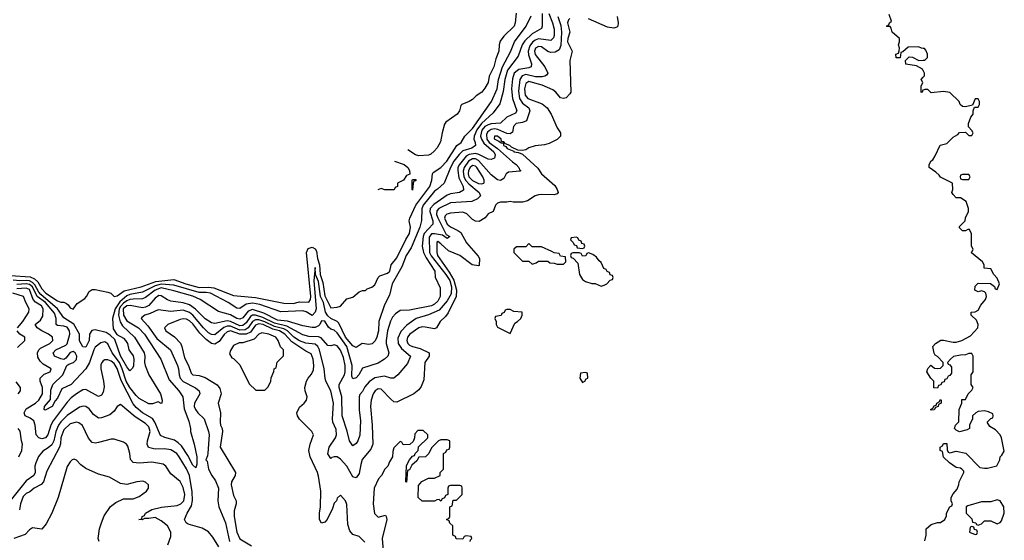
# Model space of a CAD drawing. Header units: inches. Extents: x 2348341 to 2479810, y 460419 to 613669.
# Tile 623 of 656: x 2404249 to 2410516, y 584738 to 588050. Entities that reach past the tile are written whole.
import ezdxf

# ---------------------------------------------------------------- set-up
doc = ezdxf.new("R2010")
doc.units = ezdxf.units.IN
doc.header["$MEASUREMENT"] = 0
doc.layers.add('C4508', color=7, linetype='Continuous')
doc.layers.add('C4518', color=7, linetype='Continuous')

msp = doc.modelspace()

# ---------------------------------------------------------------- linework, layer by layer
at = {"layer": 'C4508', "color": 2}
for points, elevation in [([(2404190, 586421.8), (2404314.5, 586414.5), (2404342.4, 586402.4), (2404363.5, 586383.5), (2404390, 586337.6), (2404414, 586310), (2404490, 586260.7), (2404510, 586254), (2404530, 586254), (2404545.6, 586245.6), (2404557.2, 586237.2), (2404570, 586218), (2404590, 586209), (2404614.8, 586245.2), (2404663.4, 586276.6), (2404674.8, 586290), (2404690, 586322), (2404710, 586334), (2404730, 586334), (2404810, 586316), (2404828, 586310), (2404850, 586289.2), (2404870, 586292.7), (2404914.1, 586325.9), (2405022.8, 586350), (2405115.5, 586384.5), (2405230, 586398.2), (2405306, 586370), (2405390, 586347.2), (2405450, 586348.1), (2405483.5, 586343.5), (2405610, 586295.1), (2405750, 586281.8), (2405930, 586247.4), (2405990, 586244.5), (2406030, 586255.4), (2406090, 586253.6), (2406100.2, 586270), (2406102.6, 586290), (2406073.4, 586570), (2406085.4, 586594.6), (2406110, 586603.7), (2406130, 586593.5), (2406138.2, 586578.2), (2406143.9, 586530), (2406156.3, 586490), (2406161.9, 586430), (2406177.4, 586377.4), (2406190, 586292.7), (2406230, 586218), (2406270, 586221.2), (2406290, 586228.7), (2406330, 586274), (2406370, 586284), (2406410, 586318), (2406430, 586328), (2406450, 586328), (2406461, 586339), (2406490, 586349), (2406510, 586364), (2406530.4, 586409.6), (2406540.3, 586419.7), (2406590, 586437.6), (2406603.8, 586450), (2406612.4, 586490), (2406650, 586534.5), (2406707.4, 586652.6), (2406730.2, 586690), (2406736, 586730), (2406727.3, 586770), (2406732.4, 586787.6), (2406770.2, 586870), (2406858.5, 586990), (2406871.6, 587030), (2406875.5, 587070), (2406881.1, 587078.9), (2406930, 587109.6), (2406968.5, 587150), (2407030.3, 587249.7), (2407058, 587270), (2407082.8, 587310), (2407130, 587358.7), (2407251.7, 587530), (2407288.9, 587610), (2407295.8, 587670), (2407322, 587750), (2407373.6, 587846.4), (2407398, 587910), (2407472.2, 588010), (2407504.5, 588075.5)], 70), ([(2407573.4, 588090), (2407574.9, 588010), (2407570, 587995.3), (2407510, 587959.7), (2407463.7, 587916.3), (2407447.4, 587890), (2407422, 587818), (2407353.6, 587730), (2407336.5, 587670), (2407326, 587594), (2407304, 587516), (2407261.8, 587458.2), (2407189.1, 587390.9), (2407159, 587350), (2407141.8, 587310), (2407140.2, 587290), (2407148.9, 587270), (2407150.4, 587249.6), (2407126.8, 587233.2), (2407070, 587216.1), (2407046.3, 587193.7), (2407012.4, 587150), (2406990.2, 587110), (2406951, 587010), (2406908.9, 586971.1), (2406890, 586959.5), (2406816, 586870), (2406807.6, 586847.6), (2406807.2, 586772.8), (2406795.8, 586730), (2406740.6, 586599.4), (2406708.9, 586550), (2406681.8, 586478.2), (2406619.1, 586370), (2406602, 586298), (2406570, 586235.3), (2406534, 586130), (2406532.9, 586070), (2406522.4, 586030), (2406511.9, 586008.1), (2406491.3, 585988.7), (2406470, 585984.7), (2406429, 585991), (2406390, 585965.2), (2406370, 585976.2), (2406321.5, 586030), (2406280.1, 586120.1), (2406269.8, 586129.8), (2406230, 586148.3), (2406210, 586167.1), (2406196.2, 586190), (2406181.4, 586250), (2406162.4, 586290), (2406150, 586385.2), (2406130.8, 586430), (2406130, 586474), (2406121.6, 586390), (2406134.7, 586210), (2406130, 586189.2), (2406110, 586167.3), (2406072, 586192), (2406050, 586197.6), (2405910, 586191.5), (2405777.5, 586237.5), (2405730, 586246), (2405690, 586240.4), (2405650, 586212), (2405630, 586215.6), (2405576, 586250), (2405463.7, 586310), (2405435.1, 586315.1), (2405390, 586314.5), (2405230, 586361.8), (2405150, 586367.7), (2405110, 586356.4), (2405030, 586315.9), (2404950, 586301.3), (2404930, 586293.2), (2404885.2, 586254.8), (2404857.3, 586210), (2404840.3, 586150), (2404844.5, 586084.5), (2404867.1, 586047.1), (2404910, 586024.9), (2404923, 586010), (2404934, 585990), (2404944, 585950), (2404970, 585910.8), (2404975.8, 585890), (2404972.2, 585847.8), (2404966, 585834), (2404950, 585817.2), (2404930, 585840.7), (2404890, 585912.7), (2404854.8, 586014.8), (2404824.2, 586044.2), (2404799.3, 586059.3), (2404730, 586077.4), (2404708.1, 586071.9), (2404692.2, 586050), (2404690.3, 586010), (2404670, 585966), (2404650, 585969.3), (2404630, 586008), (2404629.5, 586050), (2404593.2, 586113.2), (2404530, 586153.3), (2404489.8, 586210), (2404382.2, 586302.2), (2404370, 586316.1), (2404344.2, 586364.2), (2404330, 586378.6), (2404310, 586388.3), (2404290.9, 586390.9), (2404250, 586388.7), (2404206.6, 586393.4)], 74), ([(2407616.5, 588090), (2407640.9, 588030), (2407651.7, 587990), (2407651.7, 587950), (2407645.7, 587934.3), (2407630, 587918.4), (2407550, 587927.7), (2407530, 587920.9), (2407512.2, 587907.8), (2407495, 587885), (2407484.5, 587850), (2407486.8, 587826.8), (2407506.7, 587770), (2407504, 587750), (2407490, 587743.5), (2407426.3, 587733.7), (2407397, 587710), (2407385.7, 587674.3), (2407378.9, 587610), (2407384.6, 587550), (2407412.7, 587470), (2407404.4, 587455.6), (2407350.3, 587429.7), (2407310, 587392), (2407250, 587387.1), (2407230, 587380.8), (2407210, 587370.8), (2407190, 587347), (2407182.2, 587310), (2407187.1, 587290), (2407203.8, 587263.8), (2407266.5, 587210), (2407275.3, 587190), (2407270.8, 587170), (2407250, 587160.7), (2407230, 587162.4), (2407172, 587192), (2407150, 587198.5), (2407110, 587192.8), (2407090, 587182.3), (2407047.6, 587130), (2407038.5, 587110), (2407036.5, 587090), (2407044.3, 587044.3), (2407071.8, 586990), (2407073.7, 586966.3), (2407048.5, 586951.5), (2406990, 586942.6), (2406970, 586933), (2406884.5, 586875.5), (2406862, 586850), (2406859.1, 586830), (2406877.4, 586770), (2406877.6, 586750), (2406822.6, 586690), (2406816.2, 586670), (2406811.5, 586610), (2406819.6, 586570), (2406835.2, 586535.2), (2406890.7, 586450), (2406892.7, 586412.7), (2406924.7, 586344.7), (2406924, 586290), (2406910, 586259), (2406890, 586239.5), (2406870, 586229.7), (2406730, 586202.9), (2406670, 586199.6), (2406640.2, 586179.8), (2406621.8, 586158.2), (2406607.9, 586132.1), (2406589.1, 586070.9), (2406580.4, 586010), (2406581.6, 585990), (2406598.8, 585930), (2406591, 585910), (2406571.3, 585890), (2406530, 585865.2), (2406430, 585833.2), (2406407.3, 585790), (2406390, 585772.7), (2406370, 585766), (2406362.8, 585782.8), (2406365.1, 585850), (2406331.6, 585970), (2406270, 586057.6), (2406250, 586075.6), (2406230, 586081.6), (2406214.3, 586094.3), (2406190, 586132), (2406170, 586135.3), (2406158.7, 586110), (2406150, 586102), (2406130, 586091.1), (2406110, 586092.6), (2406050, 586103), (2405952.8, 586132.8), (2405890, 586139), (2405802.9, 586182.9), (2405730, 586207), (2405703.1, 586196.9), (2405670, 586154.3), (2405650, 586145.7), (2405630.3, 586149.7), (2405590, 586172.6), (2405513.5, 586193.5), (2405397.2, 586270), (2405350, 586291.9), (2405230, 586326.2), (2405150, 586343.4), (2405110, 586330.5), (2405050, 586282.6), (2405030, 586273.5), (2404970, 586273.2), (2404950, 586270.6), (2404930, 586261.7), (2404910, 586247.7), (2404890, 586225.6), (2404882, 586210), (2404877, 586170), (2404888.1, 586128.1), (2404903.1, 586103.1), (2404979.3, 586030), (2405040.5, 585930), (2405045.5, 585910), (2405043, 585870), (2405046.4, 585850), (2405070.6, 585790), (2405145.5, 585670), (2405156, 585630), (2405154, 585610), (2405150, 585608), (2405130, 585619), (2405093, 585607), (2405070, 585607.3), (2405010, 585639.6), (2404990, 585658.7), (2404950, 585711.1), (2404927, 585750), (2404901.5, 585830), (2404883.2, 585870), (2404837.6, 585930), (2404810, 585987.3), (2404790, 585999.7), (2404764.7, 585995.3), (2404730, 585967.3), (2404719.6, 585950), (2404693, 585870), (2404670.4, 585829.6), (2404576.4, 585730), (2404517.3, 585702.7), (2404490, 585642.7), (2404474.2, 585625.8), (2404456.3, 585590), (2404410, 585565.2), (2404405.2, 585570), (2404407.3, 585590), (2404445.4, 585634.6), (2404446.7, 585693.3), (2404459.6, 585730), (2404523.7, 585790), (2404549.5, 585850.5), (2404561, 585859), (2404591, 585869), (2404610, 585887.7), (2404612.8, 585910), (2404600.9, 585930), (2404590, 585938.4), (2404570, 585932.3), (2404542.8, 585897.2), (2404530, 585889.2), (2404510, 585891.6), (2404469.3, 585910), (2404462, 585930), (2404479.5, 585950), (2404541.3, 585978.7), (2404551.2, 585988.8), (2404567.6, 586050), (2404566.4, 586070), (2404550, 586094.2), (2404530, 586100.9), (2404490, 586104.5), (2404481.2, 586110), (2404480.4, 586150), (2404470, 586182.4), (2404413.2, 586250), (2404360.3, 586290), (2404330, 586350.6), (2404310, 586365.9), (2404290, 586369.9), (2404230, 586364.9)], 78), ([(2407408.1, 588091.9), (2407402, 588030), (2407395.5, 588010), (2407330, 587946), (2407306.4, 587913.6), (2407300.5, 587890), (2407299.1, 587850), (2407278.4, 587801.6), (2407266, 587750), (2407237.1, 587690), (2407230.3, 587649.7), (2407210, 587614), (2407190, 587589.2), (2407154.4, 587565.6), (2407130, 587542), (2407110.7, 587529.3), (2407062, 587510), (2407056, 587504), (2407047.3, 587470), (2407034, 587450), (2406961.6, 587398.4), (2406953.4, 587386.6), (2406937.3, 587330), (2406926.4, 587273.6), (2406905.4, 587234.6), (2406886.4, 587213.6), (2406865.4, 587194.6), (2406850.9, 587189.1), (2406790, 587185.1), (2406769, 587190), (2406720.1, 587223.3)], 66), ([(2410000, 587867.7), (2409988.4, 587868.4), (2409970, 587878), (2409904.7, 587875.3), (2409870, 587846), (2409858, 587842), (2409852.7, 587807.3), (2409828.4, 587808.4), (2409826, 587830), (2409842, 587838), (2409847.3, 587852.7), (2409848, 587870), (2409842, 587890), (2409848.7, 587910), (2409848, 587930), (2409802, 587970), (2409796.4, 587996.4), (2409790, 588006), (2409770, 588006), (2409766, 588010), (2409782, 588018), (2409786, 588030), (2409798, 588042), (2409783.1, 588083.1)], 86), ([(2407674.9, 588070), (2407692.6, 588012.6), (2407697.5, 587970), (2407694, 587886), (2407682.4, 587857.6), (2407656.7, 587843.3), (2407630, 587841.6), (2407610, 587847.6), (2407570, 587877.4), (2407550, 587880.5), (2407531.7, 587868.3), (2407525.5, 587850), (2407529.4, 587829.4), (2407590.6, 587750), (2407610.6, 587710), (2407602.8, 587697.2), (2407592, 587690), (2407573.7, 587686.3), (2407532.6, 587687.4), (2407470, 587700.8), (2407447.2, 587692.8), (2407432.6, 587670), (2407423.7, 587596.3), (2407429.2, 587550), (2407450, 587518.9), (2407490.4, 587490), (2407495.8, 587470), (2407473.8, 587406.2), (2407450, 587396.3), (2407408, 587390), (2407392.2, 587370), (2407384.7, 587335.3), (2407370, 587324.2), (2407350, 587327.1), (2407292.5, 587352.5), (2407270, 587355.4), (2407250, 587351.6), (2407236.6, 587343.4), (2407226.3, 587333.7), (2407220.7, 587319.3), (2407222.7, 587290), (2407236.2, 587270), (2407290.7, 587230.7), (2407385, 587145), (2407408.4, 587130), (2407424.9, 587110), (2407432.3, 587092.3), (2407438, 587090), (2407434.4, 587085.6), (2407359.3, 587080.7), (2407344.9, 587070), (2407330, 587039), (2407310, 587027), (2407290, 587032.3), (2407250, 587063), (2407170, 587154), (2407150, 587165), (2407130, 587164.6), (2407104.7, 587150), (2407077.1, 587110), (2407072.4, 587087.6), (2407076.6, 587050), (2407087.6, 587027.6), (2407106.8, 587006.8), (2407174, 586950), (2407182.8, 586930), (2407162.8, 586910), (2407127.1, 586892.9), (2406990, 586885.1), (2406917.1, 586850), (2406904.8, 586835.2), (2406902, 586810), (2406909.5, 586789.5), (2406964, 586684), (2406986, 586670), (2406970, 586657.2), (2406939.1, 586679.1), (2406890, 586688), (2406870, 586687.3), (2406854.2, 586665.8), (2406857.1, 586570), (2406867.5, 586547.5), (2406961.7, 586430), (2406986.3, 586390), (2406997.6, 586350), (2406994.2, 586305.8), (2406970, 586261.1), (2406918.1, 586201.9), (2406850, 586172.3), (2406771.4, 586148.6), (2406713, 586107), (2406673.7, 586066.3), (2406655.8, 586024.2), (2406657, 585990), (2406678, 585958), (2406736.3, 585910), (2406717.3, 585862.7), (2406656, 585790), (2406630, 585769.2), (2406610, 585769.4), (2406570, 585781.3), (2406509, 585771), (2406473.1, 585746.9), (2406444.9, 585715.1), (2406430, 585684), (2406413.7, 585666.3), (2406409, 585650), (2406409, 585569), (2406417.6, 585497.6), (2406413.9, 585406.1), (2406402, 585370), (2406390, 585353.2), (2406370, 585339.3), (2406347.3, 585370), (2406333, 585433), (2406300.5, 585530), (2406299.7, 585650), (2406281.3, 585710), (2406281.3, 585730), (2406315.3, 585790), (2406319.8, 585810), (2406319.3, 585850), (2406310, 585901.2), (2406290, 585948.7), (2406270, 585976), (2406250, 585981.2), (2406230, 585976), (2406210, 585977.2), (2406166.6, 586026.6), (2406150, 586031.6), (2406090, 586035.1), (2406050, 586044.8), (2405950, 586101.3), (2405870, 586119.3), (2405796.5, 586156.5), (2405750, 586169.9), (2405730, 586169.8), (2405717.5, 586162.5), (2405690, 586121.7), (2405670, 586104.1), (2405650, 586102.9), (2405590, 586130.7), (2405570, 586133.6), (2405490, 586118.4), (2405470, 586120.7), (2405430, 586147.6), (2405368.3, 586208.3), (2405330, 586236.9), (2405290, 586249.8), (2405210, 586260.5), (2405188.5, 586268.5), (2405150, 586294), (2405135.1, 586295.1), (2405110, 586279.6), (2405070, 586231.3), (2405050, 586221), (2405030, 586218), (2404952.7, 586232.7), (2404930, 586230.6), (2404907.4, 586210), (2404908.4, 586170), (2404930, 586133.7), (2405003.8, 586090), (2405042.6, 586050), (2405148, 585890), (2405199.6, 585759.6), (2405262, 585690), (2405287.3, 585650), (2405295.1, 585575.1), (2405324.7, 585495.3), (2405334.8, 585450), (2405334.8, 585430), (2405359.5, 585350), (2405375.8, 585270), (2405376.7, 585223.3), (2405370, 585199), (2405350, 585217), (2405318.2, 585278.2), (2405278.2, 585338.2), (2405258.3, 585358.3), (2405234.1, 585374.1), (2405171.8, 585391.8), (2405145.5, 585405.5), (2405109.8, 585489.8), (2405093.6, 585513.6), (2405029.6, 585550), (2404990, 585583), (2404970, 585606), (2404894.1, 585754.1), (2404870, 585831.6), (2404850, 585862.4), (2404830, 585878), (2404810, 585885.6), (2404790, 585886.6), (2404780.3, 585879.7), (2404770.4, 585869.6), (2404766, 585854), (2404765.7, 585830), (2404783.1, 585750), (2404785.5, 585714.5), (2404779.3, 585680.7), (2404770, 585662), (2404750, 585653.2), (2404670, 585697), (2404650, 585694.5), (2404610.8, 585670), (2404575.5, 585644.5), (2404550, 585616), (2404462.5, 585497.5), (2404446, 585470), (2404427, 585410), (2404412.7, 585390), (2404390, 585383.5), (2404370, 585389.6), (2404353, 585410), (2404346.3, 585470), (2404338, 585498), (2404315.8, 585515.8), (2404282.7, 585530), (2404277, 585550), (2404290, 585574), (2404350, 585610.4), (2404369.6, 585630), (2404394, 585670), (2404394.7, 585710), (2404378.4, 585750), (2404379.5, 585770), (2404404.5, 585795.5), (2404442, 585810), (2404448.7, 585830), (2404398.6, 585858.6), (2404378.6, 585878.6), (2404363.2, 585903.2), (2404360.9, 585930), (2404369.4, 585950), (2404380.4, 585959.6), (2404440.9, 585990), (2404459.3, 586010), (2404457.2, 586030), (2404432.7, 586050), (2404389, 586070), (2404359, 586090), (2404348, 586110), (2404380.9, 586139.1), (2404396.2, 586163.8), (2404397.4, 586210), (2404387.6, 586230), (2404350, 586253.5), (2404335.3, 586270), (2404310, 586333.8), (2404290, 586341.6), (2404230, 586338)], 82), ([(2407750, 588057), (2407742, 588050), (2407735.8, 588030), (2407750.7, 587970), (2407737, 587930), (2407736, 587910), (2407764.9, 587850), (2407750.4, 587790), (2407756, 587590), (2407750, 587578), (2407726.4, 587553.6), (2407710, 587549.2), (2407690, 587554), (2407660.9, 587590), (2407643.1, 587603.1), (2407574, 587634), (2407490, 587657.3), (2407470, 587643.7), (2407462.2, 587610), (2407466.7, 587570), (2407483.8, 587550), (2407574, 587514), (2407606.8, 587490), (2407631.3, 587450), (2407670, 587362), (2407691.3, 587330), (2407691.3, 587310), (2407670, 587288.7), (2407618, 587262), (2407590, 587254), (2407530, 587248.7), (2407490, 587235.3), (2407470, 587222), (2407450, 587218), (2407420.4, 587220.4), (2407379, 587239), (2407368.7, 587250), (2407340.9, 587260.9), (2407330, 587272.7), (2407315.3, 587275.3), (2407312.7, 587290), (2407290, 587309), (2407271.6, 587308.4), (2407268.6, 587291.4), (2407298.5, 587278.5), (2407313.6, 587266.4), (2407326.4, 587266.4), (2407328.2, 587250), (2407343, 587243), (2407352, 587230), (2407394, 587214), (2407394, 587210), (2407424.7, 587204.7), (2407450, 587194), (2407545.8, 587105.8), (2407570.6, 587070.6), (2407655.8, 586995.8), (2407670.8, 586970), (2407676, 586950), (2407670, 586942), (2407650, 586936), (2407570, 586939), (2407550, 586935.3), (2407530, 586928.7), (2407482, 586898), (2407450, 586889), (2407390, 586889), (2407370, 586894), (2407348.9, 586888.9), (2407310, 586888.7), (2407290, 586882), (2407278, 586870), (2407262, 586830), (2407230, 586815.3), (2407210.7, 586789.3), (2407174, 586766), (2407150, 586769.2), (2407130, 586779.3), (2407095.6, 586815.6), (2407070, 586826.3), (2406990, 586818.9), (2406967.7, 586812.3), (2406957.6, 586802.4), (2406953, 586787), (2406970.3, 586750), (2406990, 586732.9), (2407037.3, 586710), (2407055.6, 586695.6), (2407093, 586630), (2407166.6, 586546.6), (2407176, 586530), (2407173.2, 586486.8), (2407170, 586484), (2407129.8, 586489.8), (2407051, 586551), (2406979, 586579), (2406930, 586624.5), (2406910, 586638.4), (2406904.6, 586635.4), (2406903.7, 586570), (2406907.7, 586550), (2406983.3, 586443.3), (2407012.4, 586392.4), (2407029.4, 586330), (2407027.2, 586290), (2406975.3, 586184.7), (2406958.9, 586161.1), (2406926, 586130), (2406901, 586090), (2406890, 586083.7), (2406830, 586095.1), (2406810, 586095.6), (2406790, 586089.6), (2406732.4, 586050), (2406718, 586030), (2406712.2, 586010), (2406719.3, 585990), (2406730, 585980.4), (2406750, 585970.4), (2406797.7, 585957.7), (2406854, 585930), (2406854, 585910), (2406827.7, 585870), (2406821.4, 585758.6), (2406804.5, 585715.5), (2406790, 585695.3), (2406758, 585670), (2406650, 585617.2), (2406630, 585619.3), (2406610, 585635.1), (2406550, 585699.5), (2406530, 585700.7), (2406510.8, 585690), (2406497.6, 585670), (2406485.3, 585630), (2406481.1, 585590), (2406491.7, 585470), (2406495.5, 585350), (2406482.8, 585317.2), (2406428.9, 585251.1), (2406419.2, 585220.8), (2406410, 585162), (2406390, 585135.3), (2406370, 585141.2), (2406330, 585209.2), (2406290, 585253.2), (2406269.1, 585269.1), (2406250, 585269.2), (2406235.3, 585264.7), (2406230, 585258), (2406210, 585288), (2406217.6, 585330), (2406258.7, 585390), (2406264.7, 585410), (2406262.6, 585442.6), (2406242.9, 585490), (2406239.6, 585510), (2406245.1, 585610), (2406229.7, 585690), (2406198.3, 585750), (2406192.3, 585770), (2406187.3, 585830), (2406156.1, 585950), (2406146.9, 585970), (2406130, 585985.7), (2406070, 585992.9), (2406030, 586007.8), (2405994, 586030), (2405953.1, 586070), (2405930, 586083.6), (2405870, 586098.7), (2405810, 586128.8), (2405770, 586140.8), (2405750, 586141.4), (2405730, 586130.8), (2405702.6, 586090), (2405683.5, 586076.4), (2405650, 586074.3), (2405590, 586100.2), (2405570, 586101), (2405547.6, 586092.4), (2405490, 586046.3), (2405470, 586048.2), (2405450, 586058.9), (2405417.7, 586090), (2405351.1, 586171.1), (2405330, 586187.4), (2405290, 586201.5), (2405210, 586194.3), (2405130, 586205.1), (2405079.4, 586180.6), (2405044.7, 586170), (2405025.2, 586154.8), (2405022.8, 586150), (2405063.5, 586103.5), (2405122.2, 586022.2), (2405208.8, 585948.8), (2405254, 585850), (2405260.4, 585830), (2405263.1, 585790), (2405270.4, 585770), (2405290, 585748.7), (2405368.6, 585708.6), (2405390.7, 585690), (2405396.3, 585670), (2405362, 585610), (2405358.7, 585590), (2405366.7, 585570), (2405382.4, 585550), (2405423, 585510), (2405450.4, 585430), (2405454, 585410), (2405446.8, 585293.2), (2405444.7, 585275.3), (2405434, 585250), (2405442, 585242), (2405451.3, 585190), (2405471, 585150), (2405495.8, 585115.8), (2405514.4, 585070), (2405510.5, 584990), (2405515.8, 584950), (2405558, 584850), (2405584.4, 584730)], 86), ([(2408050.7, 588070), (2408058.8, 588030), (2408056, 588010), (2408050, 588002), (2408030, 587997.2), (2407990, 588002.7), (2407870, 588055.1)], 86), ([(2410000, 587725.4), (2409994.6, 587734.6), (2409956.4, 587756.4), (2409888.4, 587768.4), (2409886, 587790), (2409910, 587814), (2409931.6, 587811.6), (2409971.6, 587791.6), (2410000, 587791.9)], 86), ([(2410000, 587602.7), (2409998, 587602), (2409994, 587590), (2409987.3, 587587.3), (2409987.3, 587627.3), (2409998, 587650), (2409986, 587670), (2410000, 587684.9)], 86), ([(2406635.1, 587149.3), (2406696, 587130), (2406718.8, 587110), (2406730.8, 587090), (2406732, 587068), (2406710, 587058), (2406691.3, 587028.7), (2406654, 587010), (2406654, 586990), (2406638, 586982), (2406632.7, 586967.3), (2406572.7, 586967.3)], 66), ([(2406572.7, 586967.3), (2406550, 586975.3), (2406528.7, 586968.2)], 66), ([(2404233.6, 586090), (2404269, 586131), (2404307.6, 586190), (2404309.5, 586210), (2404287, 586250), (2404272.3, 586290), (2404205.2, 586310)], 86), ([(2406445.6, 584725.6), (2406410, 584762), (2406370, 584775.3), (2406350, 584798), (2406338, 584838), (2406330, 584966), (2406322, 584990), (2406290, 585026), (2406270, 585006), (2406264.7, 584990), (2406250, 584975.3), (2406239.9, 584940.1), (2406206, 584870), (2406190, 584854), (2406170, 584846), (2406157.2, 584870), (2406156, 584910), (2406164, 584950), (2406165.2, 585050), (2406150, 585146), (2406144, 585170), (2406097.2, 585270), (2406089.4, 585309.4), (2406097.2, 585350), (2406119, 585410), (2406108.7, 585430), (2406030, 585508.7), (2406017.2, 585530), (2406013.2, 585550), (2406030, 585584.7), (2406059, 585610), (2406074, 585630), (2406079, 585650), (2406065.2, 585690), (2406064, 585710), (2406074, 585750), (2406084, 585770), (2406105.6, 585794.4), (2406118, 585822), (2406120.9, 585850), (2406116.2, 585890), (2406103.7, 585923.7), (2406070, 585940.7), (2405979.9, 585999.9), (2405936.5, 586050), (2405901.6, 586070), (2405860.6, 586080.6), (2405798.7, 586110), (2405770, 586114.7), (2405750, 586107.3), (2405716.9, 586063.1), (2405690, 586049), (2405649.9, 586049.9), (2405590, 586069.8), (2405570, 586064.4), (2405550, 586047.8), (2405517.8, 586002.2), (2405490, 585985.4), (2405470, 585989.7), (2405434.6, 586014.6), (2405395.7, 586055.7), (2405350, 586115.1), (2405330, 586134.7), (2405310, 586144.2), (2405290, 586147.3), (2405270, 586142.9), (2405191.3, 586110), (2405171.3, 586090), (2405178, 586070), (2405233.5, 586033.5), (2405271.5, 585991.5), (2405281.3, 585970), (2405298, 585898), (2405323.1, 585850), (2405340.7, 585800.7), (2405350.5, 585790.5), (2405390, 585786), (2405430, 585773), (2405506.2, 585726.2), (2405523.4, 585703.4), (2405530.5, 585669.5), (2405511, 585610), (2405527.3, 585550), (2405524, 585490), (2405527.3, 585470), (2405537.3, 585450), (2405539.1, 585430), (2405524.9, 585330), (2405622.8, 585170), (2405621, 585150), (2405597.3, 585110), (2405594, 585090), (2405610, 585022), (2405626, 584990), (2405626, 584970), (2405614.8, 584925.2), (2405614, 584890), (2405630.6, 584790), (2405650, 584746.8), (2405723.5, 584703.5)], 90), ([(2404235.3, 585964.7), (2404282, 586010), (2404282, 586030), (2404250, 586049.3), (2404232, 586070)], 86), ([(2404239, 585670), (2404253.2, 585690), (2404254, 585710), (2404225.4, 585745.4)], 86), ([(2405516.3, 584696.3), (2405478.3, 584758.3), (2405451.4, 584791.4), (2405410, 584816), (2405321.2, 584841.2), (2405308, 584850), (2405298, 584870), (2405314, 584910), (2405342.7, 584957.3), (2405348.4, 584991.6), (2405346.3, 585046.3), (2405329.6, 585150), (2405310, 585192.7), (2405264.5, 585270), (2405249.3, 585290), (2405210, 585314.5), (2405170, 585320.9), (2405110, 585317), (2405067.7, 585327.7), (2405060.7, 585350), (2405062.4, 585370), (2405078.3, 585430), (2405070, 585460.9), (2405050, 585481.3), (2404983.8, 585523.8), (2404890, 585602), (2404870, 585588.7), (2404850, 585559), (2404823.4, 585536.6), (2404770, 585518), (2404750, 585516), (2404741.2, 585521.2), (2404719.3, 585539.3), (2404690, 585575.1), (2404670, 585589.4), (2404651.9, 585591.9), (2404630, 585585.1), (2404550, 585533), (2404510, 585491.3), (2404496.1, 585470), (2404479.7, 585430), (2404465.2, 585370), (2404453.7, 585346.3), (2404430, 585325.6), (2404395.4, 585304.6), (2404369.1, 585270.9), (2404350.3, 585230), (2404346, 585210), (2404346.7, 585170), (2404338, 585150), (2404290, 585115.6), (2404187.3, 584990)], 86), ([(2404242.4, 585270), (2404261.6, 585310), (2404265.1, 585330), (2404266.6, 585350), (2404259.3, 585370), (2404251.9, 585431.9), (2404239, 585450)], 86), ([(2405192.3, 584710), (2405210, 584762), (2405211.6, 584790), (2405189.2, 584830), (2405150, 584862.7), (2405110, 584883.7), (2405070, 584876), (2405043.6, 584876.4), (2405028.4, 584868.4), (2405006, 584870), (2405026, 584874), (2405028, 584890), (2405043.2, 584896.8), (2405050, 584910.5), (2405090, 584934.9), (2405151.6, 584948.4), (2405250, 584958.7), (2405274, 584970), (2405292.6, 584990), (2405300.4, 585030), (2405290, 585073.2), (2405270, 585112.3), (2405210, 585161.2), (2405179.3, 585210), (2405162.5, 585222.5), (2405090, 585235.6), (2405009.5, 585229.5), (2404970, 585234), (2404952.9, 585252.9), (2404949.2, 585290), (2404937.2, 585337.2), (2404928, 585350), (2404910, 585362), (2404850, 585382), (2404830, 585382), (2404750, 585359.3), (2404730, 585356), (2404710, 585361.2), (2404687.6, 585387.6), (2404647.7, 585467.7), (2404625.4, 585485.4), (2404610, 585489.5), (2404570, 585478.7), (2404530, 585440.7), (2404511.5, 585390), (2404509.1, 585350.9), (2404502.6, 585330), (2404421.1, 585178.9), (2404400.7, 585110), (2404386.2, 585093.8), (2404341, 585070), (2404313.4, 585046.6), (2404290, 585036.2), (2404270, 585016), (2404254, 584970), (2404248.2, 584931.8)], 90), ([(2407115.3, 584730), (2407118, 584742), (2407126, 584750), (2407122, 584762), (2407090, 584766), (2407078, 584762), (2407070, 584746), (2407027.3, 584747.3), (2407022, 584762), (2407006, 584770), (2407006, 584830), (2406987.3, 584847.3), (2406982, 584862), (2406966, 584870), (2406982, 584878), (2406986, 584890), (2406986, 584950), (2407002, 584958), (2407007.3, 584992.7), (2407030, 584994), (2407066, 585030), (2407066, 585070), (2407062, 585082), (2407050, 585086), (2406990, 585086), (2406978, 585082), (2406974, 585070), (2406974, 585030), (2406958, 585022), (2406952.7, 585007.3), (2406938, 585002), (2406930, 584986), (2406918, 584998), (2406903.6, 584996.4), (2406890, 584986), (2406810, 584986), (2406786, 585010), (2406787.3, 585087.3), (2406808, 585112), (2406850, 585134), (2406890, 585134), (2406926, 585150), (2406926, 585170), (2406946, 585190), (2406946, 585290), (2406962, 585298), (2406967.3, 585312.7), (2406982, 585318), (2406986, 585330), (2406986, 585370), (2406970, 585378), (2406930, 585378), (2406914, 585370), (2406870, 585326), (2406852, 585290), (2406832, 585270), (2406790, 585266), (2406776.9, 585243.1), (2406744.7, 585215.3), (2406730, 585186), (2406718, 585182), (2406710, 585108), (2406706, 585110), (2406710, 585214), (2406729.1, 585250.9), (2406750, 585274), (2406762, 585278), (2406766, 585290), (2406786, 585310), (2406787.3, 585332.7), (2406846, 585390), (2406846, 585410), (2406816.4, 585436.4), (2406783.6, 585436.4), (2406763.6, 585416.4), (2406762, 585390), (2406752.7, 585367.3), (2406732.7, 585347.3), (2406690, 585346), (2406682, 585362), (2406670, 585366), (2406630, 585326), (2406623.6, 585303.6), (2406622, 585270), (2406602, 585238), (2406590.9, 585209.1), (2406572, 585190), (2406552, 585150), (2406532, 585130), (2406506, 585070), (2406498.8, 584970), (2406507.5, 584907.5), (2406530, 584884.7), (2406576.9, 584896.9), (2406582, 584890), (2406584.7, 584870), (2406556.3, 584750), (2406562, 584670)], 90), ([(2404755.3, 584730), (2404748.7, 584750), (2404757.2, 584810), (2404769.2, 584850), (2404786.8, 584893.2), (2404826.8, 584953.2), (2404861.5, 584978.5), (2404910, 585001), (2404970, 585001), (2405010, 585016), (2405055.3, 585050), (2405068.7, 585070), (2405068, 585090), (2405048.9, 585108.9), (2405033.2, 585113.2), (2404994, 585110), (2404930, 585094), (2404890, 585099), (2404820.2, 585140.2), (2404750, 585159), (2404670, 585194), (2404638, 585218), (2404610, 585248), (2404594.6, 585254.6), (2404582, 585250), (2404570, 585238), (2404550, 585208), (2404494, 585010), (2404454, 584910), (2404417.1, 584842.9), (2404390, 584809), (2404330, 584817.2), (2404310, 584804), (2404284.5, 584775.5), (2404210.8, 584749.2)], 94)]:
    msp.add_lwpolyline(points, dxfattribs=dict(at, elevation=elevation))
for points, elevation in [([(2407130, 587122), (2407117, 587110), (2407106.4, 587090), (2407103.2, 587070), (2407107.7, 587050), (2407130, 587026.4), (2407170, 587009), (2407190, 587006.7), (2407202, 587010), (2407204.7, 587015.3), (2407204.5, 587030), (2407196.3, 587050), (2407158.3, 587110), (2407150, 587118.9)], 86), ([(2406750, 586966), (2406746, 586970), (2406746, 587030), (2406750, 587034), (2406770, 587034), (2406770, 587026), (2406758, 587022), (2406754, 587010)], 66), ([(2407790, 586666), (2407758, 586662), (2407754, 586650), (2407772.7, 586632.7), (2407778, 586618), (2407792.7, 586612.7), (2407798, 586598), (2407830, 586594), (2407842, 586598), (2407846, 586610), (2407842, 586622), (2407827.3, 586627.3), (2407822, 586642), (2407807.3, 586647.3), (2407802, 586662)], 90), ([(2407490, 586626), (2407470, 586606), (2407410, 586606), (2407394, 586590), (2407394, 586570), (2407450, 586514), (2407490, 586514), (2407510, 586494), (2407536.4, 586503.6), (2407550, 586514), (2407610, 586514), (2407623.6, 586503.6), (2407650, 586502), (2407670, 586494), (2407710, 586494), (2407726, 586510), (2407722, 586542), (2407690, 586546), (2407682, 586562), (2407650, 586566), (2407636.4, 586576.4), (2407570, 586606), (2407510, 586606)], 90), ([(2407870, 586566), (2407858, 586562), (2407851.6, 586548.4), (2407830, 586546), (2407822, 586562), (2407810, 586566), (2407770, 586566), (2407758, 586562), (2407754, 586550), (2407758, 586538), (2407772.7, 586532.7), (2407802, 586502), (2407811.3, 586430), (2407830, 586398), (2407850, 586384.7), (2407890, 586372), (2407912, 586372), (2407950, 586354), (2407970, 586362), (2407986, 586370), (2408007.3, 586392.7), (2408022, 586398), (2408026, 586410), (2408022, 586422), (2408007.3, 586427.3), (2408002, 586442), (2407987.3, 586447.3), (2407982, 586462), (2407967.3, 586467.3), (2407950, 586506), (2407936.4, 586516.4), (2407920.4, 586540.4), (2407896.4, 586556.4)], 90), ([(2407370, 586206), (2407350, 586206), (2407338, 586202), (2407332.7, 586187.3), (2407318, 586182), (2407312.7, 586167.3), (2407278, 586162), (2407274, 586150), (2407282, 586130), (2407282, 586110), (2407290, 586094), (2407370, 586054), (2407400.2, 586119.8), (2407418, 586130), (2407438, 586150), (2407446, 586170), (2407446, 586190), (2407394, 586194)], 90), ([(2405790, 586059), (2405770, 586048.7), (2405741.4, 586018.6), (2405670, 585994), (2405646, 585994), (2405610, 585978), (2405590, 585946), (2405584.7, 585924.7), (2405598, 585898), (2405610, 585894), (2405650, 585854), (2405710, 585734), (2405752.7, 585692.7), (2405810, 585694), (2405830, 585714), (2405848, 585750), (2405848.9, 585771.1), (2405867.3, 585812.7), (2405868, 585830), (2405882, 585838), (2405888.4, 585871.6), (2405927.3, 585912.7), (2405928, 585950), (2405909, 585969), (2405894, 586010), (2405879, 586030), (2405835.3, 586050)], 94), ([(2407850, 585806), (2407818, 585802), (2407814, 585770), (2407830, 585742), (2407846, 585750), (2407855.3, 585764.7), (2407866, 585770), (2407862, 585802)], 90)]:
    msp.add_lwpolyline(points, close=True, dxfattribs=dict(at, elevation=elevation))
at = {"layer": 'C4518', "color": 2, "elevation": 86}
for points in [[(2410000, 587791.9), (2410010, 587792), (2410028, 587810), (2410028, 587830), (2410016.4, 587856.4), (2410007.3, 587867.3), (2410000, 587867.7)], [(2410000, 587684.9), (2410007.3, 587692.7), (2410008, 587710), (2410002, 587722), (2410000, 587725.4)], [(2410010, 584734), (2410018, 584770), (2410018, 584810), (2410050, 584838), (2410090, 584852), (2410110, 584852), (2410138, 584870), (2410147.3, 584892.7), (2410148, 584910), (2410168.4, 584951.6), (2410182, 584958), (2410186, 584970), (2410178, 584990), (2410178, 585010), (2410190, 585034), (2410216.4, 585063.6), (2410227.3, 585092.7), (2410228, 585110), (2410258, 585170), (2410258, 585178), (2410246, 585190), (2410236.4, 585196.4), (2410210, 585202), (2410168, 585230), (2410130, 585266), (2410122, 585302), (2410108, 585310), (2410108.4, 585331.6), (2410122, 585338), (2410130, 585354), (2410150, 585354), (2410152.7, 585312.7), (2410158, 585298), (2410170, 585294), (2410210, 585304.7), (2410272, 585292), (2410361, 585201), (2410390, 585196), (2410410, 585196), (2410468.7, 585211.3), (2410488, 585250), (2410488.7, 585270), (2410500.4, 585279.6), (2410514.6, 585305.4), (2410499, 585390), (2410490, 585408), (2410460.4, 585440.4), (2410423.1, 585463.1), (2410406, 585490), (2410430, 585514), (2410442, 585518), (2410446, 585530), (2410442, 585542), (2410416.4, 585556.4), (2410390, 585562), (2410350, 585558), (2410334, 585550), (2410314, 585530), (2410314, 585510), (2410294, 585470), (2410294, 585450), (2410279.6, 585440.4), (2410230, 585429), (2410210, 585438), (2410198, 585450), (2410206, 585470), (2410227.3, 585492.7), (2410228, 585570), (2410246, 585610), (2410246, 585634), (2410270, 585634), (2410286, 585670), (2410310, 585694), (2410318, 585710), (2410306, 585730), (2410306, 585790), (2410318, 585810), (2410318, 585910), (2410310, 585926), (2410290, 585926), (2410270, 585918), (2410236.4, 585916.4), (2410192.7, 585907.3), (2410174, 585890), (2410154, 585870), (2410158, 585858), (2410170, 585854), (2410179.6, 585839.6), (2410179.6, 585800.4), (2410170, 585786), (2410158, 585782), (2410150, 585766), (2410138, 585762), (2410132.7, 585747.3), (2410118, 585742), (2410112.7, 585727.3), (2410098, 585722), (2410090, 585706), (2410067.3, 585707.3), (2410068, 585750), (2410048.9, 585768.9), (2410022, 585810), (2410028.4, 585831.6), (2410048, 585852), (2410072.7, 585832.7), (2410090, 585832), (2410110, 585834), (2410126, 585850), (2410126, 585870), (2410090, 585908), (2410075.3, 585915.3), (2410068.9, 585928.9), (2410062, 585970), (2410078, 585990), (2410111.6, 586011.6), (2410130, 586012), (2410190, 585998), (2410210, 585998), (2410246, 586010), (2410300.4, 586039.6), (2410348, 586090), (2410348.7, 586110), (2410338, 586138), (2410306, 586170), (2410306, 586190), (2410330, 586192), (2410350, 586202), (2410366, 586234), (2410395.3, 586270), (2410402, 586290), (2410398, 586310), (2410390, 586318), (2410370, 586326), (2410350, 586318), (2410328.7, 586328.7), (2410330, 586354), (2410350, 586374), (2410427.3, 586372.7), (2410452.7, 586352.7), (2410458, 586338), (2410470, 586334), (2410486, 586370), (2410470, 586406), (2410448.4, 586428.4), (2410430, 586466), (2410388.7, 586468.7), (2410388, 586490), (2410378, 586510), (2410307.3, 586567.3), (2410318, 586590), (2410308, 586610), (2410307.3, 586687.3), (2410295.3, 586715.3), (2410283.6, 586716.4), (2410270, 586706), (2410250, 586706), (2410230, 586726), (2410230, 586734), (2410266, 586770), (2410268, 586790), (2410288, 586830), (2410288.7, 586850), (2410273.6, 586893.6), (2410236.4, 586916.4), (2410210, 586918), (2410190, 586938), (2410182, 586950), (2410188.7, 586970), (2410186, 587010), (2410109.3, 587049.3), (2410102, 587062), (2410080.4, 587080.4), (2410038, 587110), (2410038, 587130), (2410050, 587152), (2410060.4, 587159.6), (2410076.4, 587183.6), (2410108.7, 587251.3), (2410150, 587262), (2410190, 587302), (2410220.4, 587319.6), (2410230, 587332), (2410270, 587334), (2410290, 587314), (2410310, 587314), (2410318, 587330), (2410310, 587346), (2410288, 587368), (2410288.7, 587390), (2410302, 587430), (2410318, 587450), (2410318, 587470), (2410326, 587494), (2410350, 587494), (2410358, 587510), (2410358, 587530), (2410350, 587546), (2410330, 587546), (2410314, 587506), (2410270, 587495.3), (2410250, 587499), (2410235.3, 587510), (2410228, 587530), (2410170, 587588), (2410130, 587594), (2410050, 587586), (2410030, 587606), (2410010, 587606), (2410000, 587602.7)]]:
    msp.add_lwpolyline(points, dxfattribs=at)
for points in [[(2410290, 587066), (2410250, 587066), (2410238, 587062), (2410234, 587050), (2410238, 587038), (2410250, 587034), (2410290, 587034), (2410298, 587050)], [(2410050, 585566), (2410046, 585570), (2410062, 585578), (2410070, 585594), (2410082, 585598), (2410086, 585610), (2410102, 585618), (2410110, 585634), (2410114, 585630), (2410114, 585610), (2410098, 585602), (2410094, 585590), (2410078, 585582), (2410070, 585568)], [(2410470, 584995.3), (2410430, 584982), (2410370, 584982), (2410283.6, 584956.4), (2410274, 584950), (2410274, 584910), (2410310, 584874), (2410314, 584854), (2410334, 584850), (2410338, 584838), (2410350, 584834), (2410370, 584842), (2410390, 584862), (2410430, 584862), (2410470, 584842), (2410490, 584852), (2410498, 584862), (2410516, 584910), (2410513.2, 584950), (2410490, 584988.7)], [(2410310, 584826), (2410298, 584822), (2410294, 584790), (2410330, 584774), (2410342, 584778), (2410346, 584790), (2410342, 584802), (2410327.3, 584807.3), (2410322, 584822)]]:
    msp.add_lwpolyline(points, close=True, dxfattribs=at)

doc.saveas('drawing.dxf')
